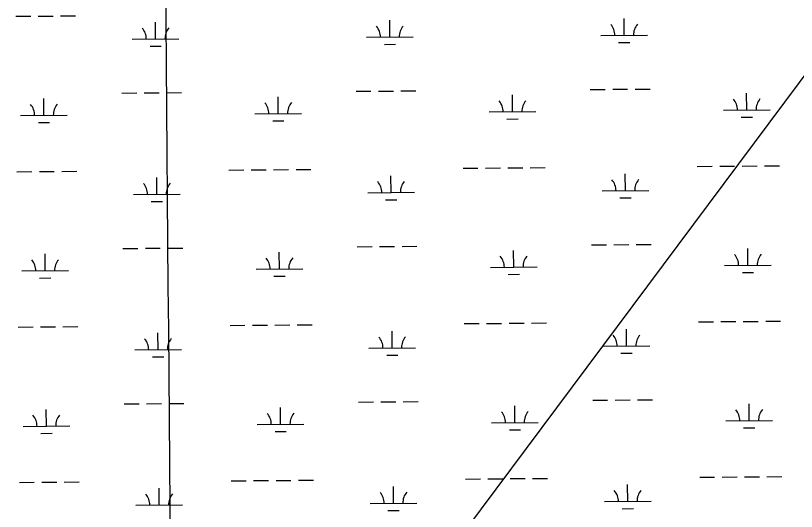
# Model space of a CAD drawing. Extents: x 3540316 to 3578335, y 553172 to 578787.
# Drawn here: x 3570439 to 3572112, y 573444 to 574505 of the extents above; entities that cross this region are included whole.
import ezdxf

# ---------------------------------------------------------------- set-up
doc = ezdxf.new("R2010")
doc.units = 0
for name, color, linetype in [('V-GRID-MAJR', 7, 'Continuous'), ('V-TOPO-BNDY', 7, 'Continuous'), ('V-WETL-SWMP', 7, 'Continuous')]:
    doc.layers.add(name, color=color, linetype=linetype)

msp = doc.modelspace()

# ---------------------------------------------------------------- linework, layer by layer
at = {"layer": 'V-GRID-MAJR'}
msp.add_spline([(3570887.492, 558776.553), (3570839.022, 564835.505), (3570790.536, 570896.3910000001), (3570742.0500000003, 576957.294), (3570742.035, 576959.211)], degree=3, dxfattribs=at)
at = {"layer": 'V-TOPO-BNDY'}
msp.add_line((3574076.253590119, 576984.9138090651), (3560418.909319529, 558695.8522214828), dxfattribs=at)
at = {"layer": 'V-WETL-SWMP'}
for p, q in [((3570439.2680845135, 574503.7006571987), (3570471.2671337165, 574503.9473334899)), ((3570487.2666583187, 574504.0706716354), (3570519.2657075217, 574504.3173479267)), ((3570535.2652321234, 574504.4406860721), (3570567.264281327, 574504.6873623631)), ((3571240.859429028, 574459.1365126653), (3571240.581918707, 574495.1354393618)), ((3571742.75251614, 574463.0055377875), (3571742.4750058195, 574499.0044644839)), ((3570738.966341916, 574455.2674875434), (3570738.6888315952, 574491.2664142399)), ((3571190.860914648, 574458.7510809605), (3571290.857943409, 574459.5219443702)), ((3571692.75400176, 574462.6201060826), (3571792.751030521, 574463.3909694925)), ((3570688.9678275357, 574454.8820558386), (3570788.964856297, 574455.6529192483)), ((3571228.9787372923, 574443.613469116), (3571252.978024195, 574443.7984763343)), ((3571730.8718244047, 574447.4824942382), (3571754.8711113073, 574447.6675014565)), ((3570727.0856501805, 574439.744443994), (3570751.084937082, 574439.9294512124)), ((3571168.3434315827, 574343.142078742), (3571200.3424807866, 574343.3887550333)), ((3571216.342005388, 574343.512093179), (3571248.3410545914, 574343.7587694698)), ((3571264.340579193, 574343.8821076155), (3571296.339628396, 574344.1287839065)), ((3571670.236518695, 574347.0111038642), (3571702.235567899, 574347.2577801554)), ((3571718.2350924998, 574347.3811183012), (3571750.2341417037, 574347.627794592)), ((3571766.233666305, 574347.7511327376), (3571798.2327155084, 574347.9978090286)), ((3570499.74921957, 574291.556602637), (3570499.4717092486, 574327.5555293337)), ((3570666.450344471, 574339.2730536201), (3570698.449393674, 574339.5197299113)), ((3570714.448918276, 574339.643068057), (3570746.447967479, 574339.8897443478)), ((3570762.4474920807, 574340.0130824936), (3570794.446541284, 574340.2597587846)), ((3571001.6423066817, 574295.425627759), (3571001.364796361, 574331.4245544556)), ((3571503.535393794, 574299.2946528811), (3571503.257883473, 574335.2935795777)), ((3572005.4284809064, 574303.1636780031), (3572005.1509705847, 574339.1626046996)), ((3570449.75070519, 574291.1711709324), (3570549.7477339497, 574291.9420343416)), ((3570951.643792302, 574295.0401960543), (3571051.640821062, 574295.8110594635)), ((3571453.5368794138, 574298.9092211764), (3571553.5339081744, 574299.6800845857)), ((3571955.429966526, 574302.7782462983), (3572055.4269952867, 574303.5491097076)), ((3570487.868527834, 574276.0335590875), (3570511.8678147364, 574276.2185663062)), ((3570989.7616149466, 574279.9025842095), (3571013.760901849, 574280.0875914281)), ((3571491.6547020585, 574283.7716093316), (3571515.6539889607, 574283.9566165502)), ((3571993.5477891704, 574287.6406344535), (3572017.5470760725, 574287.8256416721)), ((3570895.7270629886, 574174.534586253), (3570927.7261121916, 574174.7812625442)), ((3570943.7256367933, 574174.9046006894), (3570975.7246859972, 574175.1512769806)), ((3570991.7242105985, 574175.2746151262), (3571023.723259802, 574175.5212914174)), ((3571039.7227844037, 574175.6446295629), (3571071.7218336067, 574175.8913058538)), ((3571397.620150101, 574178.4036113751), (3571429.619199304, 574178.6502876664)), ((3571445.6187239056, 574178.7736258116), (3571477.617773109, 574179.0203021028)), ((3571493.6172977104, 574179.1436402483), (3571525.6163469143, 574179.3903165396)), ((3571541.615871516, 574179.513654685), (3571573.614920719, 574179.760330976)), ((3571899.513237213, 574182.272636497), (3571931.5122864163, 574182.5193127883)), ((3571947.511811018, 574182.6426509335), (3571979.510860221, 574182.8893272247)), ((3571995.5103848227, 574183.0126653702), (3572027.509434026, 574183.2593416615)), ((3572043.508958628, 574183.3826798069), (3572075.508007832, 574183.6293560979)), ((3570441.8325496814, 574171.0355755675), (3570473.8315988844, 574171.2822518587)), ((3570489.8311234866, 574171.4055900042), (3570521.8301726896, 574171.6522662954)), ((3570537.8296972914, 574171.775604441), (3570569.828746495, 574172.0222807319)), ((3570741.530807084, 574122.6024059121), (3570741.253296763, 574158.6013326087)), ((3571243.4238941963, 574126.4714310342), (3571243.146383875, 574162.4703577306)), ((3571745.316981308, 574130.3404561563), (3571745.0394709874, 574166.3393828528)), ((3571193.425379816, 574126.0859993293), (3571293.422408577, 574126.8568627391)), ((3571695.318466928, 574129.9550244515), (3571795.315495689, 574130.7258878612)), ((3570691.5322927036, 574122.2169742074), (3570791.5293214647, 574122.9878376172)), ((3570729.6501153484, 574107.0793623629), (3570753.6494022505, 574107.2643695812)), ((3571231.5432024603, 574110.9483874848), (3571255.542489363, 574111.1333947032)), ((3571733.4362895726, 574114.817412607), (3571757.435576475, 574115.0024198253)), ((3570669.0148096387, 574006.607971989), (3570701.013858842, 574006.8546482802)), ((3570717.013383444, 574006.9779864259), (3570749.012432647, 574007.2246627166)), ((3570765.0119572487, 574007.3480008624), (3570797.011006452, 574007.5946771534)), ((3571170.9078967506, 574010.4769971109), (3571202.9069459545, 574010.7236734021)), ((3571218.906470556, 574010.8470115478), (3571250.9055197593, 574011.0936878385)), ((3571266.905044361, 574011.2170259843), (3571298.904093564, 574011.4637022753)), ((3571672.800983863, 574014.346022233), (3571704.800033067, 574014.5926985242)), ((3571720.7995576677, 574014.71603667), (3571752.7986068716, 574014.9627129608)), ((3571768.7981314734, 574015.0860511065), (3571800.7971806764, 574015.3327273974)), ((3570502.313684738, 573958.8915210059), (3570502.0361744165, 573994.8904477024)), ((3571004.2067718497, 573962.7605461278), (3571003.929261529, 573998.7594728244)), ((3571506.099858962, 573966.6295712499), (3571505.8223486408, 574002.6284979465)), ((3572007.9929460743, 573970.4985963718), (3572007.715435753, 574006.4975230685)), ((3570452.315170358, 573958.5060893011), (3570552.3121991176, 573959.2769527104)), ((3570954.20825747, 573962.3751144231), (3571054.20528623, 573963.1459778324)), ((3571456.1013445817, 573966.2441395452), (3571556.098373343, 573967.0150029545)), ((3571957.994431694, 573970.1131646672), (3572057.9914604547, 573970.8840280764)), ((3570490.4329930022, 573943.3684774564), (3570514.4322799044, 573943.5534846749)), ((3570992.3260801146, 573947.2375025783), (3571016.3253670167, 573947.4225097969)), ((3571494.2191672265, 573951.1065277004), (3571518.2184541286, 573951.2915349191)), ((3571996.1122543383, 573954.9755528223), (3572020.111541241, 573955.160560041)), ((3570540.3941624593, 573839.1105228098), (3570572.393211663, 573839.3571991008)), ((3570898.2915281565, 573841.8695046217), (3570930.29057736, 573842.1161809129)), ((3570946.290101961, 573842.2395190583), (3570978.289151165, 573842.4861953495)), ((3570994.2886757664, 573842.6095334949), (3571026.28772497, 573842.8562097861)), ((3571042.2872495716, 573842.9795479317), (3571074.2862987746, 573843.2262242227)), ((3571400.184615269, 573845.738529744), (3571432.183664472, 573845.9852060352)), ((3571448.1831890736, 573846.1085441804), (3571480.182238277, 573846.3552204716)), ((3571496.1817628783, 573846.4785586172), (3571528.1808120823, 573846.7252349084)), ((3571544.180336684, 573846.8485730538), (3571576.179385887, 573847.0952493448)), ((3571902.0777023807, 573849.6075548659), (3571934.076751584, 573849.8542311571)), ((3571950.076276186, 573849.9775693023), (3571982.075325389, 573850.2242455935)), ((3571998.074849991, 573850.3475837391), (3572030.073899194, 573850.5942600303)), ((3572046.073423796, 573850.7175981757), (3572078.072473, 573850.9642744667)), ((3570444.3970148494, 573838.3704939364), (3570476.396064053, 573838.6171702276)), ((3570492.3955886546, 573838.740508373), (3570524.3946378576, 573838.9871846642)), ((3570744.0952722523, 573789.937324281), (3570743.817761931, 573825.9362509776)), ((3571245.988359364, 573793.8063494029), (3571245.710849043, 573829.8052760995)), ((3571747.881446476, 573797.6753745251), (3571747.6039361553, 573833.6743012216)), ((3570694.0967578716, 573789.5518925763), (3570794.0937866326, 573790.322755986)), ((3571195.989844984, 573793.4209176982), (3571295.986873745, 573794.1917811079)), ((3571697.8829320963, 573797.2899428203), (3571797.879960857, 573798.0608062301)), ((3570732.2145805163, 573774.4142807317), (3570756.2138674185, 573774.5992879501)), ((3571234.107667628, 573778.2833058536), (3571258.106954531, 573778.468313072)), ((3571736.000754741, 573782.1523309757), (3571760.000041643, 573782.3373381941)), ((3570671.5792748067, 573673.9428903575), (3570703.57832401, 573674.1895666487)), ((3570719.577848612, 573674.3129047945), (3570751.576897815, 573674.5595810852)), ((3570767.5764224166, 573674.6829192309), (3570799.57547162, 573674.9295955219)), ((3571173.4723619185, 573677.8119154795), (3571205.4714111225, 573678.0585917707)), ((3571221.4709357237, 573678.1819299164), (3571253.469984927, 573678.4286062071)), ((3571269.4695095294, 573678.5519443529), (3571301.468558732, 573678.7986206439)), ((3571675.365449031, 573681.6809406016), (3571707.364498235, 573681.9276168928)), ((3571723.3640228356, 573682.0509550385), (3571755.3630720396, 573682.2976313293)), ((3571771.3625966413, 573682.4209694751), (3571803.3616458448, 573682.667645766)), ((3572010.5574112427, 573637.8335147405), (3572010.279900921, 573673.832441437)), ((3570504.8781499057, 573626.2264393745), (3570504.6006395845, 573662.225366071)), ((3571006.7712370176, 573630.0954644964), (3571006.493726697, 573666.0943911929)), ((3571508.66432413, 573633.9644896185), (3571508.386813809, 573669.963416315)), ((3570454.879635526, 573625.8410076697), (3570554.8766642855, 573626.611871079)), ((3570956.7727226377, 573629.7100327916), (3571056.7697513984, 573630.4808962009)), ((3571458.6658097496, 573633.5790579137), (3571558.6628385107, 573634.3499213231)), ((3571960.558896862, 573637.4480830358), (3572060.5559256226, 573638.218946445)), ((3571998.6767195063, 573622.310471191), (3572022.676006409, 573622.4954784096)), ((3570492.99745817, 573610.7033958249), (3570516.9967450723, 573610.8884030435)), ((3570994.8905452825, 573614.5724209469), (3571018.8898321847, 573614.7574281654)), ((3571496.7836323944, 573618.441446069), (3571520.782919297, 573618.6264532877)), ((3570446.9614800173, 573505.7054123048), (3570478.9605292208, 573505.9520885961)), ((3570494.9600538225, 573506.0754267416), (3570526.9591030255, 573506.3221030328)), ((3570542.958627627, 573506.4454411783), (3570574.9576768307, 573506.6921174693)), ((3570900.8559933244, 573509.2044229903), (3570932.855042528, 573509.4510992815)), ((3570948.854567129, 573509.5744374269), (3570980.853616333, 573509.8211137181)), ((3570996.8531409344, 573509.9444518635), (3571028.852190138, 573510.1911281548)), ((3571044.85171474, 573510.3144663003), (3571076.8507639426, 573510.5611425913)), ((3571402.749080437, 573513.0734481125), (3571434.74812964, 573513.3201244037)), ((3571450.7476542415, 573513.443462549), (3571482.746703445, 573513.6901388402)), ((3571498.7462280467, 573513.8134769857), (3571530.74527725, 573514.0601532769)), ((3571546.744801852, 573514.1834914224), (3571578.7438510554, 573514.4301677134)), ((3571904.6421675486, 573516.9424732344), (3571936.641216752, 573517.1891495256)), ((3571952.640741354, 573517.3124876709), (3571984.639790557, 573517.5591639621)), ((3572000.639315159, 573517.6825021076), (3572032.6383643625, 573517.9291783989)), ((3572048.637888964, 573518.0525165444), (3572080.6369381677, 573518.2991928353)), ((3570746.6597374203, 573457.2722426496), (3570746.382227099, 573493.2711693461)), ((3571248.552824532, 573461.1412677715), (3571248.275314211, 573497.1401944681)), ((3571750.445911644, 573465.0102928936), (3571750.1684013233, 573501.0092195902)), ((3570696.6612230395, 573456.8868109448), (3570796.6582518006, 573457.6576743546)), ((3571198.5543101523, 573460.7558360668), (3571298.551338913, 573461.5266994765)), ((3571700.447397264, 573464.6248611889), (3571800.444426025, 573465.3957245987)), ((3571236.672132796, 573445.6182242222), (3571260.6714196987, 573445.8032314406)), ((3571738.565219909, 573449.4872493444), (3571762.564506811, 573449.6722565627))]:
    msp.add_line(p, q, dxfattribs=at)
for centre, radius, start, end in [((3570683.7213871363, 574455.3164289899), 35.24628790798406, 359.6698565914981, 41.21351492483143), ((3570794.2039765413, 574456.1681241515), 35.24628790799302, 139.6698534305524, 181.21351176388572), ((3571185.614474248, 574459.1854541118), 35.24628790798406, 359.6698565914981, 41.21351492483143), ((3571296.097063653, 574460.0371492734), 35.24628790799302, 139.6698534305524, 181.21351176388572), ((3571687.5075613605, 574463.054479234), 35.24628790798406, 359.6698565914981, 41.21351492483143), ((3571797.9901507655, 574463.9061743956), 35.24628790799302, 139.6698534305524, 181.21351176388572), ((3571950.183526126, 574303.2126194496), 35.24628790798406, 359.6698565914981, 41.21351492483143), ((3572060.666115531, 574304.0643146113), 35.24628790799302, 139.6698534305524, 181.21351176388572), ((3570444.5042647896, 574291.6055440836), 35.24628790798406, 359.6698565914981, 41.21351492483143), ((3570554.9868541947, 574292.4572392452), 35.24628790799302, 139.6698534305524, 181.21351176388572), ((3570946.3973519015, 574295.4745692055), 35.24628790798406, 359.6698565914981, 41.21351492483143), ((3571056.879941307, 574296.3262643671), 35.24628790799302, 139.6698534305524, 181.21351176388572), ((3571448.2904390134, 574299.3435943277), 35.24628790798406, 359.6698565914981, 41.21351492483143), ((3571558.773028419, 574300.1952894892), 35.24628790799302, 139.6698534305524, 181.21351176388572), ((3570686.285852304, 574122.6513473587), 35.24628790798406, 359.6698565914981, 41.21351492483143), ((3570796.768441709, 574123.5030425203), 35.24628790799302, 139.6698534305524, 181.21351176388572), ((3571188.178939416, 574126.5203724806), 35.24628790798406, 359.6698565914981, 41.21351492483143), ((3571298.661528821, 574127.3720676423), 35.24628790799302, 139.6698534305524, 181.21351176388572), ((3571690.0720265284, 574130.3893976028), 35.24628790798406, 359.6698565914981, 41.21351492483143), ((3571800.5546159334, 574131.2410927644), 35.24628790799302, 139.6698534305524, 181.21351176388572), ((3571450.8549041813, 573966.6785126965), 35.24628790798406, 359.6698565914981, 41.21351492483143), ((3571561.3374935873, 573967.5302078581), 35.24628790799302, 139.6698534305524, 181.21351176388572), ((3571952.747991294, 573970.5475378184), 35.24628790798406, 359.6698565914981, 41.21351492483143), ((3572063.230580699, 573971.39923298), 35.24628790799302, 139.6698534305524, 181.21351176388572), ((3570447.0687299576, 573958.9404624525), 35.24628790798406, 359.6698565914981, 41.21351492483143), ((3570557.5513193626, 573959.792157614), 35.24628790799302, 139.6698534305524, 181.21351176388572), ((3570948.9618170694, 573962.8094875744), 35.24628790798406, 359.6698565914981, 41.21351492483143), ((3571059.444406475, 573963.6611827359), 35.24628790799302, 139.6698534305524, 181.21351176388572), ((3570688.850317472, 573789.9862657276), 35.24628790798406, 359.6698565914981, 41.21351492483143), ((3570799.332906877, 573790.8379608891), 35.24628790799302, 139.6698534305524, 181.21351176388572), ((3571190.743404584, 573793.8552908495), 35.24628790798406, 359.6698565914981, 41.21351492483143), ((3571301.225993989, 573794.706986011), 35.24628790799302, 139.6698534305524, 181.21351176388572), ((3571692.6364916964, 573797.7243159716), 35.24628790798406, 359.6698565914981, 41.21351492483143), ((3571803.1190811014, 573798.5760111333), 35.24628790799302, 139.6698534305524, 181.21351176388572), ((3571453.4193693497, 573634.0134310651), 35.24628790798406, 359.6698565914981, 41.21351492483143), ((3571563.901958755, 573634.8651262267), 35.24628790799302, 139.6698534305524, 181.21351176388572), ((3571955.312456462, 573637.882456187), 35.24628790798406, 359.6698565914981, 41.21351492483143), ((3572065.795045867, 573638.7341513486), 35.24628790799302, 139.6698534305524, 181.21351176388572), ((3570449.6331951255, 573626.275380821), 35.24628790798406, 359.6698565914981, 41.21351492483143), ((3570560.1157845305, 573627.1270759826), 35.24628790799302, 139.6698534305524, 181.21351176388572), ((3570951.5262822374, 573630.1444059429), 35.24628790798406, 359.6698565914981, 41.21351492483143), ((3571062.0088716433, 573630.9961011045), 35.24628790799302, 139.6698534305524, 181.21351176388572), ((3571695.2009568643, 573465.0592343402), 35.24628790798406, 359.6698565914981, 41.21351492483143), ((3571805.6835462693, 573465.9109295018), 35.24628790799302, 139.6698534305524, 181.21351176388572), ((3570691.41478264, 573457.3211840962), 35.24628790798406, 359.6698565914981, 41.21351492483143), ((3570801.897372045, 573458.1728792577), 35.24628790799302, 139.6698534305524, 181.21351176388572), ((3571193.307869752, 573461.1902092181), 35.24628790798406, 359.6698565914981, 41.21351492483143), ((3571303.790459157, 573462.0419043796), 35.24628790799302, 139.6698534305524, 181.21351176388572)]:
    msp.add_arc(centre, radius, start, end, dxfattribs=at)

doc.saveas('drawing.dxf')
